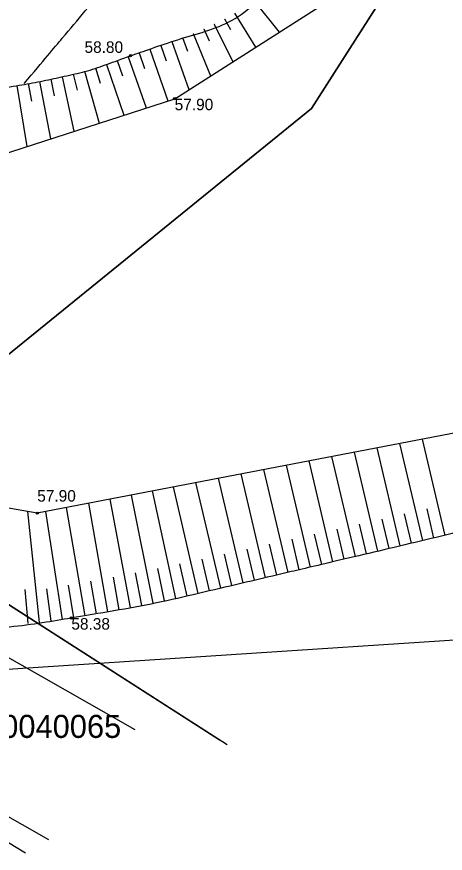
# Model space of a CAD drawing. Extents: x 616607 to 617499, y 408385 to 409695.
# Drawn here: x 616695.86 to 616714.46, y 408455.92 to 408492.18 of the extents above; entities that cross this region are included whole.
import ezdxf

# ---------------------------------------------------------------- set-up
doc = ezdxf.new("R2010")
doc.units = 0
for name, color, linetype in [('BUVE_INZE_VEKT_####_#', 7, 'Continuous'), ('HIDG_GRAV_####_####_#', 7, 'Continuous'), ('RAMI_UZMR_####_####_#', 7, 'Continuous'), ('RELJ_AATZ_####_TKST_#', 7, 'Continuous'), ('RELJ_ELEM_####_####_#', 7, 'Continuous'), ('RELJ_HORZ_PAMT_####_#', 7, 'Continuous'), ('RELJ_NOGA_####_####_#', 7, 'Continuous'), ('ROBZ_IERR_####_####_#', 7, 'Continuous'), ('ROBZ_PROJ_####_####_#', 7, 'Continuous'), ('ROBZ_PROJ_####_TKST_#', 7, 'Continuous'), ('ROBZ_UZMR_####_####_#', 7, 'Continuous')]:
    doc.layers.add(name, color=color, linetype=linetype)

# ---------------------------------------------------------------- blocks, each defined once
blk = doc.blocks.new('PKT')
at = {"layer": 'RELJ_ELEM_####_####_#'}
blk.add_circle((0, 0), 0.05, dxfattribs=at)

msp = doc.modelspace()

# ---------------------------------------------------------------- linework, layer by layer
at = {"layer": 'BUVE_INZE_VEKT_####_#'}
for points in [[(616654.058, 408488.574), (616669.817, 408479.019), (616700.989, 408461.293)], [(616697.261, 408456.511), (616666.703, 408473.888), (616651.742, 408483.567)]]:
    msp.add_lwpolyline(points, dxfattribs=at)
at = {"layer": 'HIDG_GRAV_####_####_#'}
msp.add_lwpolyline([(616765.45, 408526.57), (616717.618, 408497.675), (616716.98, 408493.818), (616722.239, 408486.737), (616723.371, 408480.51), (616720.037, 408475.133), (616696.755, 408470.663), (616689.283, 408471.969), (616682.791, 408476.247), (616681.206, 408477.551), (616679.98, 408480.284), (616680.025, 408480.874), (616680.52, 408481.458), (616702.717, 408488.625), (616709.142, 408492.712), (616711.432, 408499.757), (616715.088, 408513.471), (616726.56, 408522.413), (616768.796, 408535.775)], dxfattribs=at)
at = {"layer": 'RAMI_UZMR_####_####_#'}
msp.add_lwpolyline([(616666.426, 408467.691), (616675.529, 408457.882), (616687.228, 408463.356), (616723.888, 408465.775), (616753.554, 408507.232), (616948.282, 408568.831), (616981.528, 408608.531), (617014.563, 408672.892), (617101.571, 408748.246), (617213.472, 409074.039)], dxfattribs=at)
at = {"layer": 'RELJ_HORZ_PAMT_####_#'}
msp.add_open_spline([(616696.187, 408489.283), (616697.051, 408490.308), (616697.915, 408491.333), (616698.779, 408492.358), (616699.992, 408493.796), (616701.077, 408495.342), (616702.062, 408496.949), (616702.342, 408497.407), (616702.195, 408498.072), (616702.062, 408498.557), (616701.728, 408499.776), (616699.817, 408500.621), (616699.782, 408501.889), (616699.75, 408503.051), (616700.055, 408504.338), (616700.432, 408505.53), (616700.706, 408506.398), (616700.914, 408507.26), (616701.474, 408508.013), (616702.562, 408509.474), (616704.808, 408509.403), (616705.94, 408510.727), (616706.917, 408511.87), (616707.893, 408513.013), (616708.87, 408514.156)], degree=3, dxfattribs=at)
at = {"layer": 'RELJ_NOGA_####_####_#'}
for p, q in [((616706.132, 408492.912), (616707.252, 408491.509)), ((616704.882, 408492.087), (616705.137, 408491.623)), ((616704.882, 408492.087), (616704.882, 408492.087)), ((616705.314, 408492.337), (616706.222, 408490.854)), ((616703.983, 408491.648), (616704.214, 408491.129)), ((616703.983, 408491.648), (616703.984, 408491.648)), ((616704.437, 408491.858), (616705.236, 408490.227)), ((616704.437, 408491.858), (616704.438, 408491.857)), ((616703.057, 408491.273), (616703.279, 408490.685)), ((616703.057, 408491.273), (616703.057, 408491.272)), ((616703.523, 408491.454), (616704.268, 408489.611)), ((616703.523, 408491.454), (616703.523, 408491.453)), ((616702.115, 408490.935), (616702.344, 408490.273)), ((616702.115, 408490.935), (616702.115, 408490.935)), ((616702.587, 408491.101), (616703.334, 408489.017)), ((616702.587, 408491.101), (616702.587, 408491.1)), ((616701.17, 408490.611), (616701.402, 408489.94)), ((616701.17, 408490.611), (616701.17, 408490.61)), ((616701.642, 408490.773), (616702.413, 408488.526)), ((616701.642, 408490.773), (616701.643, 408490.772)), ((616700.227, 408490.277), (616700.46, 408489.616)), ((616700.227, 408490.277), (616700.227, 408490.277)), ((616700.698, 408490.445), (616701.487, 408488.228)), ((616700.698, 408490.445), (616700.698, 408490.444)), ((616698.801, 408489.812), (616699.44, 408487.567)), ((616698.801, 408489.812), (616698.801, 408489.811)), ((616699.28, 408489.956), (616699.49, 408489.292)), ((616699.28, 408489.956), (616699.28, 408489.956)), ((616699.755, 408490.113), (616700.509, 408487.912)), ((616699.755, 408490.113), (616699.755, 408490.112)), ((616697.34, 408489.472), (616697.491, 408488.746)), ((616697.34, 408489.472), (616697.34, 408489.472)), ((616697.829, 408489.576), (616698.339, 408487.211)), ((616697.829, 408489.576), (616697.83, 408489.575)), ((616698.317, 408489.685), (616698.48, 408488.993)), ((616698.317, 408489.685), (616698.318, 408489.685)), ((616695.867, 408489.193), (616696.31, 408486.556)), ((616695.867, 408489.193), (616695.867, 408489.192)), ((616696.359, 408489.28), (616696.501, 408488.513)), ((616696.359, 408489.28), (616696.359, 408489.28)), ((616696.85, 408489.373), (616697.336, 408486.888)), ((616696.85, 408489.373), (616696.85, 408489.372)), ((616714.449, 408469.7), (616713.474, 408473.873)), ((616712.502, 408469.243), (616711.498, 408473.494)), ((616713.476, 408469.472), (616712.484, 408473.683)), ((616711.529, 408469.013), (616710.516, 408473.305)), ((616709.582, 408468.554), (616708.554, 408472.929)), ((616710.556, 408468.783), (616709.534, 408473.117)), ((616707.635, 408468.096), (616706.586, 408472.551)), ((616708.609, 408468.325), (616707.571, 408472.74)), ((616705.689, 408467.638), (616704.621, 408472.173)), ((616706.662, 408467.867), (616705.603, 408472.362)), ((616703.742, 408467.18), (616702.667, 408471.798)), ((616704.715, 408467.409), (616703.64, 408471.985)), ((616701.787, 408466.758), (616700.85, 408471.449)), ((616702.766, 408466.961), (616701.758, 408471.624)), ((616699.821, 408466.388), (616698.99, 408471.092)), ((616700.805, 408466.568), (616699.92, 408471.271)), ((616696.859, 408465.922), (616696.343, 408470.735)), ((616697.85, 408466.052), (616697.121, 408470.733)), ((616698.836, 408466.217), (616698.031, 408470.908)), ((616712.989, 408469.357), (616712.69, 408470.627)), ((616713.962, 408469.586), (616713.667, 408470.844)), ((616712.016, 408469.128), (616711.713, 408470.409)), ((616710.069, 408468.668), (616709.762, 408469.975)), ((616711.042, 408468.898), (616710.737, 408470.192)), ((616708.122, 408468.211), (616707.809, 408469.541)), ((616709.096, 408468.44), (616708.786, 408469.758)), ((616713.962, 408469.586), (616713.962, 408469.587)), ((616714.449, 408469.7), (616714.449, 408469.701)), ((616707.149, 408467.982), (616706.833, 408469.324)), ((616712.502, 408469.243), (616712.502, 408469.244)), ((616712.989, 408469.357), (616712.989, 408469.358)), ((616713.476, 408469.472), (616713.475, 408469.473)), ((616705.202, 408467.523), (616704.88, 408468.89)), ((616706.175, 408467.752), (616705.856, 408469.107)), ((616710.556, 408468.783), (616710.555, 408468.784)), ((616711.042, 408468.898), (616711.042, 408468.898)), ((616711.529, 408469.013), (616711.529, 408469.014)), ((616712.016, 408469.128), (616712.016, 408469.128)), ((616703.254, 408467.068), (616702.94, 408468.461)), ((616704.229, 408467.294), (616703.905, 408468.673)), ((616709.096, 408468.44), (616709.096, 408468.44)), ((616709.582, 408468.554), (616709.582, 408468.555)), ((616710.069, 408468.668), (616710.069, 408468.669)), ((616701.296, 408466.661), (616701.023, 408468.071)), ((616702.277, 408466.857), (616701.986, 408468.261)), ((616707.635, 408468.096), (616707.635, 408468.097)), ((616708.122, 408468.211), (616708.122, 408468.211)), ((616708.609, 408468.325), (616708.609, 408468.326)), ((616699.329, 408466.302), (616699.084, 408467.711)), ((616700.314, 408466.477), (616700.057, 408467.888)), ((616706.175, 408467.752), (616706.175, 408467.753)), ((616706.662, 408467.867), (616706.662, 408467.868)), ((616707.149, 408467.982), (616707.149, 408467.982)), ((616696.361, 408465.874), (616696.236, 408467.353)), ((616697.355, 408465.982), (616697.166, 408467.388)), ((616698.343, 408466.133), (616698.105, 408467.538)), ((616704.715, 408467.409), (616704.715, 408467.41)), ((616705.202, 408467.523), (616705.202, 408467.523)), ((616705.689, 408467.638), (616705.688, 408467.639)), ((616703.254, 408467.068), (616703.254, 408467.068)), ((616703.742, 408467.18), (616703.742, 408467.181)), ((616704.229, 408467.294), (616704.228, 408467.295)), ((616701.296, 408466.661), (616701.296, 408466.661)), ((616701.787, 408466.758), (616701.787, 408466.758)), ((616702.277, 408466.857), (616702.277, 408466.858)), ((616702.766, 408466.961), (616702.766, 408466.962)), ((616699.329, 408466.302), (616699.329, 408466.302)), ((616699.821, 408466.388), (616699.821, 408466.389)), ((616700.314, 408466.477), (616700.313, 408466.477)), ((616700.805, 408466.568), (616700.805, 408466.569)), ((616696.859, 408465.922), (616696.858, 408465.923)), ((616697.355, 408465.982), (616697.355, 408465.982)), ((616697.85, 408466.052), (616697.85, 408466.053)), ((616698.343, 408466.133), (616698.343, 408466.133)), ((616698.836, 408466.217), (616698.836, 408466.218)), ((616696.361, 408465.874), (616696.361, 408465.874))]:
    msp.add_line(p, q, dxfattribs=at)
msp.add_open_spline([(616975.731, 408606.41), (616971.71, 408604.144), (616967.689, 408601.878), (616963.668, 408599.612), (616962.341, 408598.864), (616961.192, 408597.791), (616960.311, 408596.511), (616959.39, 408595.173), (616958.675, 408593.776), (616958.002, 408592.329), (616957.302, 408590.825), (616956.736, 408589.272), (616956.015, 408587.778), (616955.313, 408586.324), (616954.582, 408584.882), (616953.626, 408583.572), (616952.496, 408582.025), (616951.261, 408580.593), (616950.022, 408579.143), (616948.785, 408577.695), (616947.537, 408576.278), (616946.22, 408574.895), (616945.626, 408574.271), (616944.957, 408573.742), (616944.225, 408573.278), (616943.451, 408572.788), (616942.648, 408572.387), (616941.804, 408572.051), (616941, 408571.73), (616940.2, 408571.414), (616939.368, 408571.187), (616938.69, 408571.002), (616938.005, 408570.852), (616937.329, 408570.663), (616918.615, 408565.441), (616899.903, 408560.204), (616881.253, 408554.75), (616874.57, 408552.796), (616867.991, 408550.484), (616861.269, 408548.669), (616855.483, 408547.106), (616849.688, 408545.577), (616843.9, 408544.023), (616838.111, 408542.469), (616832.323, 408540.916), (616826.537, 408539.352), (616816.497, 408536.637), (616806.51, 408533.737), (616796.541, 408530.774), (616791.553, 408529.292), (616786.584, 408527.751), (616781.609, 408526.226), (616776.622, 408524.697), (616771.656, 408523.11), (616766.688, 408521.515), (616762.607, 408520.204), (616758.677, 408518.521), (616754.775, 408516.687), (616750.921, 408514.875), (616747.341, 408512.653), (616743.915, 408510.109), (616740.341, 408507.454), (616736.942, 408504.677), (616733.801, 408501.555), (616732.131, 408499.895), (616730.49, 408498.223), (616728.926, 408496.468), (616728.114, 408495.556), (616727.318, 408494.632), (616726.518, 408493.709), (616725.695, 408492.76), (616724.91, 408491.864), (616724.122, 408490.803), (616723.665, 408490.187), (616723.18, 408489.459), (616723.332, 408488.764), (616723.537, 408487.829), (616723.949, 408486.896), (616724.213, 408485.954), (616724.975, 408483.236), (616725.742, 408480.486), (616726.381, 408477.738), (616726.631, 408476.667), (616726.554, 408475.507), (616726.221, 408474.429), (616726.043, 408473.855), (616725.77, 408473.346), (616725.415, 408472.86), (616725.226, 408472.602), (616725.032, 408472.37), (616724.813, 408472.14), (616724.582, 408471.898), (616724.347, 408471.683), (616724.071, 408471.48), (616723.783, 408471.268), (616723.475, 408471.091), (616723.13, 408471.039), (616722.812, 408470.991), (616722.494, 408470.986), (616722.176, 408470.982), (616721.543, 408470.975), (616720.901, 408471.154), (616720.278, 408471.02), (616716.569, 408470.219), (616712.93, 408469.339), (616709.261, 408468.478), (616707.424, 408468.047), (616705.589, 408467.613), (616703.751, 408467.182), (616701.927, 408466.754), (616700.076, 408466.424), (616698.236, 408466.115), (616695.42, 408465.64), (616692.315, 408465.565), (616689.691, 408467.073), (616684.319, 408470.158), (616679.892, 408473.486), (616675.008, 408476.777), (616674.831, 408476.896), (616674.652, 408477.012), (616674.483, 408477.14), (616674.175, 408477.376), (616674.46, 408477.978), (616674.696, 408478.288), (616675.427, 408479.251), (616676.165, 408480.2), (616676.939, 408481.135), (616677.893, 408482.289), (616678.812, 408483.429), (616679.848, 408484.532), (616681.078, 408485.839), (616682.698, 408486.726), (616684.412, 408487.237), (616686.183, 408487.764), (616687.958, 408488.143), (616689.768, 408488.401), (616691.642, 408488.668), (616693.528, 408488.826), (616695.398, 408489.116), (616696.323, 408489.26), (616697.239, 408489.444), (616698.155, 408489.647), (616699.054, 408489.848), (616699.912, 408490.166), (616700.785, 408490.476), (616703.122, 408491.305), (616705.613, 408491.942), (616707.248, 408494.043), (616707.429, 408494.275), (616707.474, 408494.537), (616707.552, 408494.798), (616707.628, 408495.051), (616707.711, 408495.3), (616707.761, 408495.559), (616707.86, 408496.068), (616707.943, 408496.577), (616707.977, 408497.092), (616708.044, 408498.12), (616708.108, 408499.147), (616708.168, 408500.175), (616708.254, 408501.63), (616708.34, 408503.085), (616708.414, 408504.54), (616708.488, 408505.998), (616708.403, 408507.461), (616708.436, 408508.92), (616708.468, 408510.38), (616708.539, 408511.837), (616708.686, 408513.293), (616708.76, 408514.026), (616708.887, 408514.749), (616709.039, 408515.47), (616709.116, 408515.834), (616709.208, 408516.193), (616709.297, 408516.554), (616709.387, 408516.92), (616709.487, 408517.278), (616709.619, 408517.635), (616710.681, 408520.51), (616712.959, 408522.898), (616715.736, 408524.335), (616718.688, 408525.863), (616721.668, 408526.887), (616724.792, 408527.643), (616730.078, 408528.922), (616735.359, 408530.207), (616740.655, 408531.436), (616749.901, 408533.581), (616759.244, 408535.317), (616768.413, 408537.779), (616798.7, 408545.91), (616828.618, 408555.288), (616858.746, 408563.964), (616877.646, 408569.406), (616896.581, 408574.731), (616915.501, 408580.089), (616916.131, 408580.267), (616916.803, 408580.127), (616917.44, 408580.402), (616917.832, 408580.571), (616918.181, 408580.992), (616918.136, 408581.394), (616918.071, 408581.969), (616918.005, 408582.544), (616917.94, 408583.119), (616917.87, 408583.733), (616917.799, 408584.347), (616917.73, 408584.96), (616917.674, 408585.454), (616917.97, 408585.948), (616918.384, 408586.3), (616918.906, 408586.742), (616919.445, 408586.959), (616920.02, 408587.218), (616920.568, 408587.465), (616921.093, 408587.698), (616921.676, 408587.899), (616922.792, 408588.284), (616923.918, 408588.529), (616925.044, 408588.565), (616925.938, 408588.594), (616926.854, 408588.454), (616927.734, 408588.123), (616928.677, 408587.768), (616929.526, 408587.359), (616930.432, 408586.999), (616931.324, 408586.645), (616932.223, 408586.313), (616933.127, 408585.998), (616933.97, 408585.704), (616934.935, 408585.706), (616935.807, 408585.922), (616937.564, 408586.355), (616939.443, 408587.201), (616940.422, 408588.724), (616944.438, 408594.972), (616948.27, 408601.228), (616952.11, 408607.531)], degree=3, dxfattribs=at)
at = {"layer": 'ROBZ_IERR_####_####_#'}
msp.add_lwpolyline([(616717.135, 408556.579), (616730.494, 408522.344), (616708.653, 408488.203), (616688.046, 408471.498), (616671.463, 408478.715), (616654.855, 408488.541)], dxfattribs=at)
at = {"layer": 'ROBZ_PROJ_####_####_#'}
for points in [[(616654.443, 408488.785), (616671.463, 408478.715), (616688.046, 408471.498), (616695.309, 408466.84), (616704.658, 408460.844)], [(616696.246, 408455.923), (616682.564, 408464.233), (616676.233, 408468.078), (616667.902, 408472.688), (616650.915, 408482.738)]]:
    msp.add_lwpolyline(points, dxfattribs=at)
at = {"layer": 'ROBZ_UZMR_####_####_#'}
msp.add_lwpolyline([(616704.998, 408460.626), (616695.309, 408466.84), (616688.046, 408471.498), (616708.653, 408488.203), (616730.494, 408522.344), (616805.459, 408543.657), (616889.795, 408568.012), (616940.576, 408582.801), (616958.517, 408604.593), (616968.565, 408608.405), (616974.837, 408605.827), (616993.227, 408598.268)], dxfattribs=at)

# ---------------------------------------------------------------- block references
at = {"layer": 'RELJ_ELEM_####_####_#'}
for p in [(616700.801, 408490.495), (616702.717, 408488.625), (616696.755, 408470.663), (616698.236, 408466.115)]:
    msp.add_blockref('PKT', p, dxfattribs=at)

# ---------------------------------------------------------------- texts
at = {"layer": 'RELJ_AATZ_####_TKST_#'}
for s, p in [('58.80', (616698.806, 408490.611)), ('57.90', (616702.717, 408488.125)), ('57.90', (616696.755, 408471.163)), ('58.38', (616698.236, 408465.615))]:
    msp.add_text(s, height=0.5, dxfattribs=at).set_placement(p)
at = {"layer": 'ROBZ_PROJ_####_TKST_#'}
msp.add_text('94880040065', height=1, dxfattribs=at).set_placement((616692.217, 408460.922))

doc.saveas('drawing.dxf')
